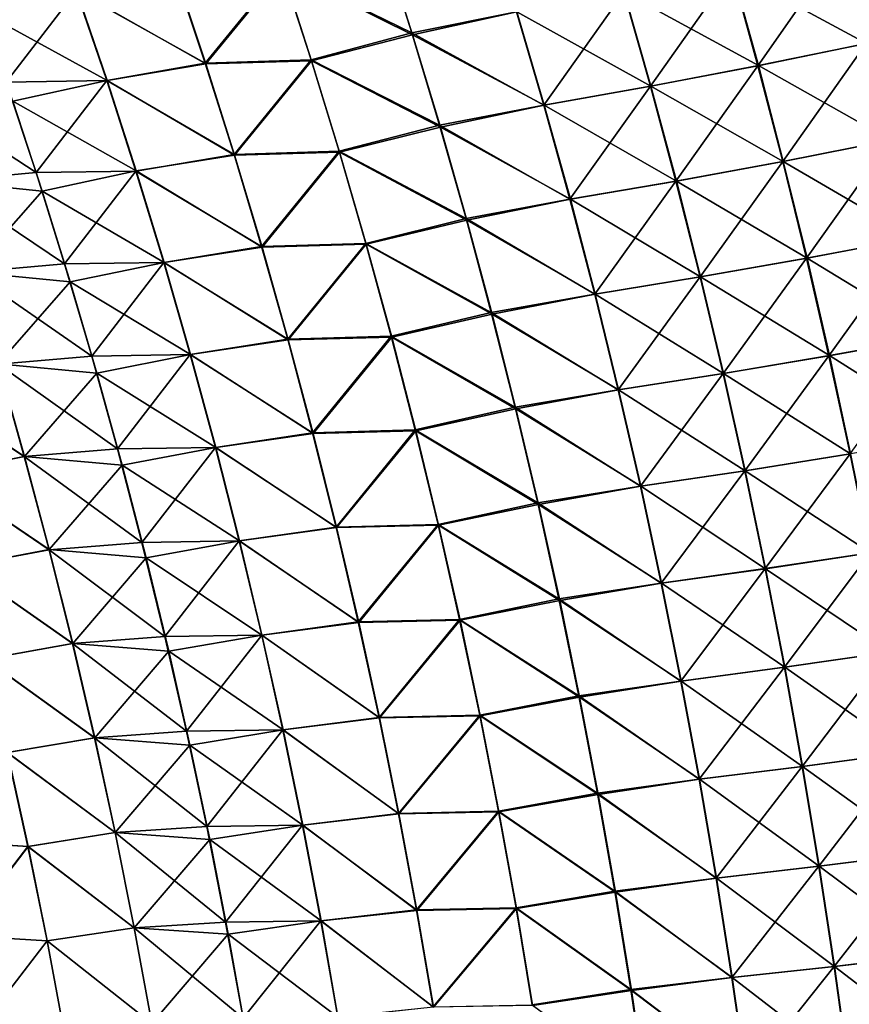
# Model space of a CAD drawing. Header units: metres. Extents: x -24 to 72, y -247 to 22.
# Tile 517 of 573: x 24.78 to 27.35, y 3.68 to 6.73. Entities that reach past the tile are written whole.
import ezdxf

# ---------------------------------------------------------------- set-up
doc = ezdxf.new("R2010")
doc.units = ezdxf.units.M
doc.layers.add('solid_509589_MEDIA_SW0001', color=7, linetype='CONTINUOUS')

msp = doc.modelspace()

# ---------------------------------------------------------------- linework, layer by layer
at = {"layer": 'solid_509589_MEDIA_SW0001'}
for points in [[(25.594893, 6.885161, 104.689171), (25.996962, 6.688596, 104.646675), (25.907188, 6.971738, 104.552849)], [(25.910028, 6.965787, 64.445084), (25.999733, 6.682847, 64.351418), (25.59679, 6.882, 64.309731)], [(25.907188, 6.971738, 104.552849), (25.996962, 6.688596, 104.646675), (26.321278, 6.75334, 104.538391)], [(26.322317, 6.753428, 64.461609), (25.999733, 6.682847, 64.351418), (25.910028, 6.965787, 64.445084)], [(27.323097, 6.952641, 104.324936), (26.986729, 6.880786, 104.378838), (27.067579, 6.587023, 104.477745)], [(27.324362, 6.952747, 64.675102), (27.403477, 6.655855, 64.573547), (26.987917, 6.880886, 64.621185)], [(27.402113, 6.655759, 104.426483), (27.323097, 6.952641, 104.324936), (27.067579, 6.587023, 104.477745)], [(27.402113, 6.655759, 104.426483), (27.677731, 6.924738, 104.325439), (27.323097, 6.952641, 104.324936)], [(27.324362, 6.952747, 64.675102), (27.679838, 6.922036, 64.673615), (27.403477, 6.655855, 64.573547)], [(25.265375, 6.874079, 104.818954), (25.358475, 6.594503, 104.906746), (25.594893, 6.885161, 104.689171)], [(25.358475, 6.594503, 104.906746), (25.685392, 6.605155, 104.779106), (25.594893, 6.885161, 104.689171)], [(25.594893, 6.885161, 104.689171), (25.685392, 6.605155, 104.779106), (25.996962, 6.688596, 104.646675)], [(24.9596, 6.818879, 104.98098), (25.358475, 6.594503, 104.906746), (25.265375, 6.874079, 104.818954)], [(25.266813, 6.872135, 64.180336), (25.35994, 6.592619, 64.092575), (24.960173, 6.819294, 64.019035)], [(25.59679, 6.882, 64.309731), (25.35994, 6.592619, 64.092575), (25.266813, 6.872135, 64.180336)], [(25.59679, 6.882, 64.309731), (25.68729, 6.602097, 64.219864), (25.35994, 6.592619, 64.092575)], [(25.999733, 6.682847, 64.351418), (25.68729, 6.602097, 64.219864), (25.59679, 6.882, 64.309731)], [(26.986729, 6.880786, 104.378838), (26.652481, 6.814291, 104.450058), (26.735132, 6.523367, 104.546249)], [(26.987917, 6.880886, 64.621185), (27.068863, 6.58711, 64.522278), (26.653597, 6.814385, 64.549957)], [(27.067579, 6.587023, 104.477745), (26.986729, 6.880786, 104.378838), (26.735132, 6.523367, 104.546249)], [(27.403477, 6.655855, 64.573547), (27.068863, 6.58711, 64.522278), (26.987917, 6.880886, 64.621185)], [(24.645939, 6.814176, 105.14489), (24.742476, 6.536484, 105.226837), (24.9596, 6.818879, 104.98098)], [(24.960173, 6.819294, 64.019035), (25.054468, 6.541563, 63.934658), (24.668474, 6.752491, 63.836441)], [(24.742476, 6.536484, 105.226837), (25.053808, 6.541172, 105.065331), (24.9596, 6.818879, 104.98098)], [(24.9596, 6.818879, 104.98098), (25.053808, 6.541172, 105.065331), (25.358475, 6.594503, 104.906746)], [(25.35994, 6.592619, 64.092575), (25.054468, 6.541563, 63.934658), (24.960173, 6.819294, 64.019035)], [(26.652481, 6.814291, 104.450058), (26.321278, 6.75334, 104.538391), (26.405687, 6.464966, 104.631813)], [(26.653597, 6.814385, 64.549957), (26.736338, 6.523446, 64.453758), (26.322317, 6.753428, 64.461609)], [(26.735132, 6.523367, 104.546249), (26.652481, 6.814291, 104.450058), (26.405687, 6.464966, 104.631813)], [(27.068863, 6.58711, 64.522278), (26.736338, 6.523446, 64.453758), (26.653597, 6.814385, 64.549957)], [(25.054468, 6.541563, 63.934658), (24.763258, 6.476951, 63.755905), (24.668474, 6.752491, 63.836441)], [(25.996962, 6.688596, 104.646675), (26.405687, 6.464966, 104.631813), (26.321278, 6.75334, 104.538391)], [(26.322317, 6.753428, 64.461609), (26.406815, 6.465038, 64.368172), (25.999733, 6.682847, 64.351418)], [(26.736338, 6.523446, 64.453758), (26.406815, 6.465038, 64.368172), (26.322317, 6.753428, 64.461609)], [(25.685392, 6.605155, 104.779106), (26.082827, 6.402828, 104.737022), (25.996962, 6.688596, 104.646675)], [(25.999733, 6.682847, 64.351418), (26.08552, 6.397274, 64.261208), (25.68729, 6.602097, 64.219864)], [(25.996962, 6.688596, 104.646675), (26.082827, 6.402828, 104.737022), (26.405687, 6.464966, 104.631813)], [(26.406815, 6.465038, 64.368172), (26.08552, 6.397274, 64.261208), (25.999733, 6.682847, 64.351418)], [(27.402113, 6.655759, 104.426483), (27.067579, 6.587023, 104.477745), (27.144634, 6.290584, 104.572716)], [(27.403477, 6.655855, 64.573547), (27.478827, 6.356266, 64.476059), (27.068863, 6.58711, 64.522278)], [(27.47739, 6.356185, 104.523964), (27.402113, 6.655759, 104.426483), (27.144634, 6.290584, 104.572716)], [(25.053808, 6.541172, 105.065331), (25.447563, 6.312391, 104.991318), (25.358475, 6.594503, 104.906746)], [(25.35994, 6.592619, 64.092575), (25.449043, 6.310556, 64.008034), (25.054468, 6.541563, 63.934658)], [(25.358475, 6.594503, 104.906746), (25.447563, 6.312391, 104.991318), (25.685392, 6.605155, 104.779106)], [(25.68729, 6.602097, 64.219864), (25.449043, 6.310556, 64.008034), (25.35994, 6.592619, 64.092575)], [(25.447563, 6.312391, 104.991318), (25.771971, 6.322598, 104.86573), (25.685392, 6.605155, 104.779106)], [(25.68729, 6.602097, 64.219864), (25.773853, 6.319633, 64.133308), (25.449043, 6.310556, 64.008034)], [(25.685392, 6.605155, 104.779106), (25.771971, 6.322598, 104.86573), (26.082827, 6.402828, 104.737022)], [(26.08552, 6.397274, 64.261208), (25.773853, 6.319633, 64.133308), (25.68729, 6.602097, 64.219864)], [(27.067579, 6.587023, 104.477745), (26.735132, 6.523367, 104.546249), (26.813932, 6.229788, 104.638634)], [(27.068863, 6.58711, 64.522278), (27.145988, 6.290653, 64.427299), (26.736338, 6.523446, 64.453758)], [(27.144634, 6.290584, 104.572716), (27.067579, 6.587023, 104.477745), (26.813932, 6.229788, 104.638634)], [(27.478827, 6.356266, 64.476059), (27.145988, 6.290653, 64.427299), (27.068863, 6.58711, 64.522278)], [(24.448996, 6.509329, 105.411842), (24.834894, 6.256356, 105.305801), (24.742476, 6.536484, 105.226837)], [(24.742476, 6.536484, 105.226837), (24.834894, 6.256356, 105.305801), (25.053808, 6.541172, 105.065331)], [(25.054468, 6.541563, 63.934658), (25.144709, 6.26135, 63.853363), (24.763258, 6.476951, 63.755905)], [(24.834894, 6.256356, 105.305801), (25.143976, 6.260994, 105.146599), (25.053808, 6.541172, 105.065331)], [(25.053808, 6.541172, 105.065331), (25.143976, 6.260994, 105.146599), (25.447563, 6.312391, 104.991318)], [(25.449043, 6.310556, 64.008034), (25.144709, 6.26135, 63.853363), (25.054468, 6.541563, 63.934658)], [(26.735132, 6.523367, 104.546249), (26.405687, 6.464966, 104.631813), (26.486191, 6.173965, 104.721558)], [(26.736338, 6.523446, 64.453758), (26.815203, 6.229847, 64.361359), (26.406815, 6.465038, 64.368172)], [(26.813932, 6.229788, 104.638634), (26.735132, 6.523367, 104.546249), (26.486191, 6.173965, 104.721558)], [(27.145988, 6.290653, 64.427299), (26.815203, 6.229847, 64.361359), (26.736338, 6.523446, 64.453758)], [(24.448996, 6.509329, 105.411842), (24.542759, 6.229998, 105.487793), (24.834894, 6.256356, 105.305801)], [(24.763258, 6.476951, 63.755905), (24.853981, 6.199014, 63.678314), (24.543276, 6.230554, 63.512138)], [(25.144709, 6.26135, 63.853363), (24.853981, 6.199014, 63.678314), (24.763258, 6.476951, 63.755905)], [(26.082827, 6.402828, 104.737022), (26.486191, 6.173965, 104.721558), (26.405687, 6.464966, 104.631813)], [(26.406815, 6.465038, 64.368172), (26.487381, 6.174015, 64.278419), (26.08552, 6.397274, 64.261208)], [(26.815203, 6.229847, 64.361359), (26.487381, 6.174015, 64.278419), (26.406815, 6.465038, 64.368172)], [(25.771971, 6.322598, 104.86573), (26.164742, 6.114473, 104.823837), (26.082827, 6.402828, 104.737022)], [(26.08552, 6.397274, 64.261208), (26.167341, 6.109114, 64.174538), (25.773853, 6.319633, 64.133308)], [(26.082827, 6.402828, 104.737022), (26.164742, 6.114473, 104.823837), (26.486191, 6.173965, 104.721558)], [(26.487381, 6.174015, 64.278419), (26.167341, 6.109114, 64.174538), (26.08552, 6.397274, 64.261208)], [(27.47739, 6.356185, 104.523964), (27.144634, 6.290584, 104.572716), (27.217861, 5.99156, 104.663658)], [(27.478827, 6.356266, 64.476059), (27.550381, 6.054076, 64.382713), (27.145988, 6.290653, 64.427299)], [(27.548897, 6.054014, 104.61731), (27.47739, 6.356185, 104.523964), (27.217861, 5.99156, 104.663658)], [(25.143976, 6.260994, 105.146599), (25.5326, 6.027771, 105.072601), (25.447563, 6.312391, 104.991318)], [(25.449043, 6.310556, 64.008034), (25.534079, 6.025983, 63.926788), (25.144709, 6.26135, 63.853363)], [(25.447563, 6.312391, 104.991318), (25.5326, 6.027771, 105.072601), (25.771971, 6.322598, 104.86573)], [(25.773853, 6.319633, 64.133308), (25.534079, 6.025983, 63.926788), (25.449043, 6.310556, 64.008034)], [(25.5326, 6.027771, 105.072601), (25.854584, 6.037522, 104.948959), (25.771971, 6.322598, 104.86573)], [(25.773853, 6.319633, 64.133308), (25.856436, 6.034649, 64.05014), (25.534079, 6.025983, 63.926788)], [(25.771971, 6.322598, 104.86573), (25.854584, 6.037522, 104.948959), (26.164742, 6.114473, 104.823837)], [(26.167341, 6.109114, 64.174538), (25.856436, 6.034649, 64.05014), (25.773853, 6.319633, 64.133308)], [(27.144634, 6.290584, 104.572716), (26.813932, 6.229788, 104.638634), (26.888844, 5.933641, 104.727127)], [(27.145988, 6.290653, 64.427299), (27.219259, 5.991608, 64.336349), (26.815203, 6.229847, 64.361359)], [(27.217861, 5.99156, 104.663658), (27.144634, 6.290584, 104.572716), (26.888844, 5.933641, 104.727127)], [(27.550381, 6.054076, 64.382713), (27.219259, 5.991608, 64.336349), (27.145988, 6.290653, 64.427299)], [(24.542759, 6.229998, 105.487793), (24.923151, 5.973807, 105.381714), (24.834894, 6.256356, 105.305801)], [(24.834894, 6.256356, 105.305801), (24.923151, 5.973807, 105.381714), (25.143976, 6.260994, 105.146599)], [(25.144709, 6.26135, 63.853363), (25.230852, 5.978685, 63.775227), (24.853981, 6.199014, 63.678314)], [(24.923151, 5.973807, 105.381714), (25.230062, 5.97837, 105.224716), (25.143976, 6.260994, 105.146599)], [(25.143976, 6.260994, 105.146599), (25.230062, 5.97837, 105.224716), (25.5326, 6.027771, 105.072601)], [(25.534079, 6.025983, 63.926788), (25.230852, 5.978685, 63.775227), (25.144709, 6.26135, 63.853363)], [(24.542759, 6.229998, 105.487793), (24.63232, 5.948305, 105.560822), (24.923151, 5.973807, 105.381714)], [(24.853981, 6.199014, 63.678314), (24.632896, 5.94881, 63.439083), (24.543276, 6.230554, 63.512138)], [(26.813932, 6.229788, 104.638634), (26.486191, 6.173965, 104.721558), (26.56275, 5.88042, 104.807533)], [(26.815203, 6.229847, 64.361359), (26.890158, 5.933679, 64.272865), (26.487381, 6.174015, 64.278419)], [(26.888844, 5.933641, 104.727127), (26.813932, 6.229788, 104.638634), (26.56275, 5.88042, 104.807533)], [(27.219259, 5.991608, 64.336349), (26.890158, 5.933679, 64.272865), (26.815203, 6.229847, 64.361359)], [(24.853981, 6.199014, 63.678314), (24.940601, 5.918705, 63.603737), (24.632896, 5.94881, 63.439083)], [(25.230852, 5.978685, 63.775227), (24.940601, 5.918705, 63.603737), (24.853981, 6.199014, 63.678314)], [(26.164742, 6.114473, 104.823837), (26.56275, 5.88042, 104.807533), (26.486191, 6.173965, 104.721558)], [(26.487381, 6.174015, 64.278419), (26.56398, 5.880445, 64.192436), (26.167341, 6.109114, 64.174538)], [(26.890158, 5.933679, 64.272865), (26.56398, 5.880445, 64.192436), (26.487381, 6.174015, 64.278419)], [(25.854584, 6.037522, 104.948959), (26.242668, 5.823614, 104.907013), (26.164742, 6.114473, 104.823837)], [(26.167341, 6.109114, 64.174538), (26.245163, 5.818456, 64.091492), (25.856436, 6.034649, 64.05014)], [(26.164742, 6.114473, 104.823837), (26.242668, 5.823614, 104.907013), (26.56275, 5.88042, 104.807533)], [(26.56398, 5.880445, 64.192436), (26.245163, 5.818456, 64.091492), (26.167341, 6.109114, 64.174538)], [(25.5326, 6.027771, 105.072601), (25.613546, 5.740719, 105.150505), (25.854584, 6.037522, 104.948959)], [(25.856436, 6.034649, 64.05014), (25.615009, 5.73898, 63.848919), (25.534079, 6.025983, 63.926788)], [(25.613546, 5.740719, 105.150505), (25.933197, 5.750017, 105.028717), (25.854584, 6.037522, 104.948959)], [(25.856436, 6.034649, 64.05014), (25.935005, 5.74724, 63.970451), (25.615009, 5.73898, 63.848919)], [(25.854584, 6.037522, 104.948959), (25.933197, 5.750017, 105.028717), (26.242668, 5.823614, 104.907013)], [(26.245163, 5.818456, 64.091492), (25.935005, 5.74724, 63.970451), (25.856436, 6.034649, 64.05014)], [(27.548897, 6.054014, 104.61731), (27.217861, 5.99156, 104.663658), (27.287239, 5.690095, 104.750488)], [(27.550381, 6.054076, 64.382713), (27.618126, 5.749431, 64.29361), (27.219259, 5.991608, 64.336349)], [(27.616621, 5.749388, 104.706398), (27.548897, 6.054014, 104.61731), (27.287239, 5.690095, 104.750488)], [(25.230062, 5.97837, 105.224716), (25.613546, 5.740719, 105.150505), (25.5326, 6.027771, 105.072601)], [(25.534079, 6.025983, 63.926788), (25.615009, 5.73898, 63.848919), (25.230852, 5.978685, 63.775227)], [(24.63232, 5.948305, 105.560822), (25.007208, 5.688906, 105.454483), (24.923151, 5.973807, 105.381714)], [(24.923151, 5.973807, 105.381714), (25.007208, 5.688906, 105.454483), (25.230062, 5.97837, 105.224716)], [(25.230852, 5.978685, 63.775227), (25.31286, 5.693649, 63.700336), (24.940601, 5.918705, 63.603737)], [(25.007208, 5.688906, 105.454483), (25.312027, 5.693376, 105.299583), (25.230062, 5.97837, 105.224716)], [(25.230062, 5.97837, 105.224716), (25.312027, 5.693376, 105.299583), (25.613546, 5.740719, 105.150505)], [(25.615009, 5.73898, 63.848919), (25.31286, 5.693649, 63.700336), (25.230852, 5.978685, 63.775227)], [(27.217861, 5.99156, 104.663658), (26.888844, 5.933641, 104.727127), (26.959846, 5.635075, 104.811623)], [(27.219259, 5.991608, 64.336349), (27.28866, 5.690123, 64.249512), (26.890158, 5.933679, 64.272865)], [(27.287239, 5.690095, 104.750488), (27.217861, 5.99156, 104.663658), (26.959846, 5.635075, 104.811623)], [(27.618126, 5.749431, 64.29361), (27.28866, 5.690123, 64.249512), (27.219259, 5.991608, 64.336349)], [(24.63232, 5.948305, 105.560822), (24.71764, 5.664313, 105.630829), (25.007208, 5.688906, 105.454483)], [(24.940601, 5.918705, 63.603737), (24.718262, 5.664768, 63.369049), (24.632896, 5.94881, 63.439083)], [(24.940601, 5.918705, 63.603737), (25.023083, 5.636114, 63.532253), (24.718262, 5.664768, 63.369049)], [(25.31286, 5.693649, 63.700336), (25.023083, 5.636114, 63.532253), (24.940601, 5.918705, 63.603737)], [(26.888844, 5.933641, 104.727127), (26.56275, 5.88042, 104.807533), (26.63534, 5.584477, 104.889641)], [(26.890158, 5.933679, 64.272865), (26.961182, 5.635088, 64.188362), (26.56398, 5.880445, 64.192436)], [(26.959846, 5.635075, 104.811623), (26.888844, 5.933641, 104.727127), (26.63534, 5.584477, 104.889641)], [(27.28866, 5.690123, 64.249512), (26.961182, 5.635088, 64.188362), (26.890158, 5.933679, 64.272865)], [(26.242668, 5.823614, 104.907013), (26.63534, 5.584477, 104.889641), (26.56275, 5.88042, 104.807533)], [(26.56398, 5.880445, 64.192436), (26.636593, 5.584478, 64.110321), (26.245163, 5.818456, 64.091492)], [(26.961182, 5.635088, 64.188362), (26.636593, 5.584478, 64.110321), (26.56398, 5.880445, 64.192436)], [(25.933197, 5.750017, 105.028717), (26.31658, 5.530397, 104.986458), (26.242668, 5.823614, 104.907013)], [(26.245163, 5.818456, 64.091492), (26.318954, 5.525447, 64.012184), (25.935005, 5.74724, 63.970451)], [(26.242668, 5.823614, 104.907013), (26.31658, 5.530397, 104.986458), (26.63534, 5.584477, 104.889641)], [(26.636593, 5.584478, 64.110321), (26.318954, 5.525447, 64.012184), (26.245163, 5.818456, 64.091492)], [(25.312027, 5.693376, 105.299583), (25.690369, 5.451384, 105.22493), (25.613546, 5.740719, 105.150505)], [(25.615009, 5.73898, 63.848919), (25.691803, 5.449695, 63.774529), (25.31286, 5.693649, 63.700336)], [(25.613546, 5.740719, 105.150505), (25.690369, 5.451384, 105.22493), (25.933197, 5.750017, 105.028717)], [(25.935005, 5.74724, 63.970451), (25.691803, 5.449695, 63.774529), (25.615009, 5.73898, 63.848919)], [(25.690369, 5.451384, 105.22493), (26.00778, 5.460228, 105.104889), (25.933197, 5.750017, 105.028717)], [(25.935005, 5.74724, 63.970451), (26.009529, 5.457551, 63.894341), (25.691803, 5.449695, 63.774529)], [(25.933197, 5.750017, 105.028717), (26.00778, 5.460228, 105.104889), (26.31658, 5.530397, 104.986458)], [(26.318954, 5.525447, 64.012184), (26.009529, 5.457551, 63.894341), (25.935005, 5.74724, 63.970451)], [(27.616621, 5.749388, 104.706398), (27.287239, 5.690095, 104.750488), (27.352757, 5.386342, 104.833092)], [(27.618126, 5.749431, 64.29361), (27.682053, 5.442479, 64.208847), (27.28866, 5.690123, 64.249512)], [(24.718262, 5.664768, 63.369049), (24.799332, 5.378569, 63.302124), (24.448484, 5.608531, 63.169685)], [(24.71764, 5.664313, 105.630829), (25.087027, 5.401796, 105.524025), (25.007208, 5.688906, 105.454483)], [(25.023083, 5.636114, 63.532253), (24.799332, 5.378569, 63.302124), (24.718262, 5.664768, 63.369049)], [(25.007208, 5.688906, 105.454483), (25.087027, 5.401796, 105.524025), (25.312027, 5.693376, 105.299583)], [(25.31286, 5.693649, 63.700336), (25.390696, 5.40639, 63.628788), (25.023083, 5.636114, 63.532253)], [(25.087027, 5.401796, 105.524025), (25.389837, 5.406159, 105.371117), (25.312027, 5.693376, 105.299583)], [(25.312027, 5.693376, 105.299583), (25.389837, 5.406159, 105.371117), (25.690369, 5.451384, 105.22493)], [(25.691803, 5.449695, 63.774529), (25.390696, 5.40639, 63.628788), (25.31286, 5.693649, 63.700336)], [(27.287239, 5.690095, 104.750488), (26.959846, 5.635075, 104.811623), (27.02692, 5.334239, 104.892029)], [(27.28866, 5.690123, 64.249512), (27.354176, 5.386348, 64.166901), (26.961182, 5.635088, 64.188362)], [(27.352757, 5.386342, 104.833092), (27.287239, 5.690095, 104.750488), (27.02692, 5.334239, 104.892029)], [(27.682053, 5.442479, 64.208847), (27.354176, 5.386348, 64.166901), (27.28866, 5.690123, 64.249512)], [(24.447826, 5.608442, 105.830055), (24.798677, 5.378167, 105.697731), (24.71764, 5.664313, 105.630829)], [(24.71764, 5.664313, 105.630829), (24.798677, 5.378167, 105.697731), (25.087027, 5.401796, 105.524025)], [(25.023083, 5.636114, 63.532253), (25.101385, 5.351384, 63.463966), (24.799332, 5.378569, 63.302124)], [(25.390696, 5.40639, 63.628788), (25.101385, 5.351384, 63.463966), (25.023083, 5.636114, 63.532253)], [(26.959846, 5.635075, 104.811623), (26.63534, 5.584477, 104.889641), (26.703939, 5.286292, 104.967789)], [(26.961182, 5.635088, 64.188362), (27.028257, 5.334229, 64.107948), (26.636593, 5.584478, 64.110321)], [(27.02692, 5.334239, 104.892029), (26.959846, 5.635075, 104.811623), (26.703939, 5.286292, 104.967789)], [(27.354176, 5.386348, 64.166901), (27.028257, 5.334229, 64.107948), (26.961182, 5.635088, 64.188362)], [(24.447826, 5.608442, 105.830055), (24.528915, 5.32464, 105.893501), (24.798677, 5.378167, 105.697731)], [(24.799332, 5.378569, 63.302124), (24.529591, 5.324694, 63.106228), (24.448484, 5.608531, 63.169685)], [(26.31658, 5.530397, 104.986458), (26.703939, 5.286292, 104.967789), (26.63534, 5.584477, 104.889641)], [(26.636593, 5.584478, 64.110321), (26.705193, 5.286268, 64.032173), (26.318954, 5.525447, 64.012184)], [(27.028257, 5.334229, 64.107948), (26.705193, 5.286268, 64.032173), (26.636593, 5.584478, 64.110321)], [(26.00778, 5.460228, 105.104889), (26.38645, 5.234977, 105.062065), (26.31658, 5.530397, 104.986458)], [(26.318954, 5.525447, 64.012184), (26.388695, 5.230242, 63.936695), (26.009529, 5.457551, 63.894341)], [(26.31658, 5.530397, 104.986458), (26.38645, 5.234977, 105.062065), (26.703939, 5.286292, 104.967789)], [(26.705193, 5.286268, 64.032173), (26.388695, 5.230242, 63.936695), (26.318954, 5.525447, 64.012184)], [(25.389837, 5.406159, 105.371117), (25.763031, 5.159916, 105.295784), (25.690369, 5.451384, 105.22493)], [(25.690369, 5.451384, 105.22493), (25.763031, 5.159916, 105.295784), (26.00778, 5.460228, 105.104889)], [(26.009529, 5.457551, 63.894341), (25.764421, 5.158281, 63.703716), (25.691803, 5.449695, 63.774529)], [(25.763031, 5.159916, 105.295784), (26.0783, 5.168308, 105.177399), (26.00778, 5.460228, 105.104889)], [(26.009529, 5.457551, 63.894341), (26.079981, 5.165734, 63.821896), (25.764421, 5.158281, 63.703716)], [(26.00778, 5.460228, 105.104889), (26.0783, 5.168308, 105.177399), (26.38645, 5.234977, 105.062065)], [(26.388695, 5.230242, 63.936695), (26.079981, 5.165734, 63.821896), (26.009529, 5.457551, 63.894341)], [(25.691803, 5.449695, 63.774529), (25.764421, 5.158281, 63.703716), (25.390696, 5.40639, 63.628788)], [(24.798677, 5.378167, 105.697731), (25.162565, 5.112631, 105.590233), (25.087027, 5.401796, 105.524025)], [(25.087027, 5.401796, 105.524025), (25.162565, 5.112631, 105.590233), (25.389837, 5.406159, 105.371117)], [(25.390696, 5.40639, 63.628788), (25.464321, 5.117059, 63.560677), (25.101385, 5.351384, 63.463966)], [(25.162565, 5.112631, 105.590233), (25.463451, 5.116869, 105.439217), (25.389837, 5.406159, 105.371117)], [(25.389837, 5.406159, 105.371117), (25.463451, 5.116869, 105.439217), (25.763031, 5.159916, 105.295784)], [(25.764421, 5.158281, 63.703716), (25.464321, 5.117059, 63.560677), (25.390696, 5.40639, 63.628788)], [(24.528915, 5.32464, 105.893501), (24.875387, 5.090017, 105.761436), (24.798677, 5.378167, 105.697731)], [(24.799332, 5.378569, 63.302124), (24.876059, 5.090367, 63.238411), (24.529591, 5.324694, 63.106228)], [(24.798677, 5.378167, 105.697731), (24.875387, 5.090017, 105.761436), (25.162565, 5.112631, 105.590233)], [(25.101385, 5.351384, 63.463966), (24.876059, 5.090367, 63.238411), (24.799332, 5.378569, 63.302124)], [(27.352757, 5.386342, 104.833092), (27.02692, 5.334239, 104.892029), (27.090052, 5.031285, 104.968246)], [(27.354176, 5.386348, 64.166901), (27.415796, 5.080432, 64.088593), (27.028257, 5.334229, 64.107948)], [(27.414398, 5.080449, 104.9114), (27.352757, 5.386342, 104.833092), (27.090052, 5.031285, 104.968246)], [(25.101385, 5.351384, 63.463966), (25.175468, 5.064664, 63.398964), (24.876059, 5.090367, 63.238411)], [(25.464321, 5.117059, 63.560677), (25.175468, 5.064664, 63.398964), (25.101385, 5.351384, 63.463966)], [(27.02692, 5.334239, 104.892029), (26.703939, 5.286292, 104.967789), (26.768526, 4.986013, 105.04187)], [(27.028257, 5.334229, 64.107948), (27.091368, 5.031253, 64.031723), (26.705193, 5.286268, 64.032173)], [(27.090052, 5.031285, 104.968246), (27.02692, 5.334239, 104.892029), (26.768526, 4.986013, 105.04187)], [(27.415796, 5.080432, 64.088593), (27.091368, 5.031253, 64.031723), (27.028257, 5.334229, 64.107948)], [(24.528915, 5.32464, 105.893501), (24.605684, 5.038934, 105.953903), (24.875387, 5.090017, 105.761436)], [(24.876059, 5.090367, 63.238411), (24.606367, 5.038952, 63.045822), (24.529591, 5.324694, 63.106228)], [(26.38645, 5.234977, 105.062065), (26.768526, 4.986013, 105.04187), (26.703939, 5.286292, 104.967789)], [(26.705193, 5.286268, 64.032173), (26.769762, 4.985966, 63.95808), (26.388695, 5.230242, 63.936695)], [(27.091368, 5.031253, 64.031723), (26.769762, 4.985966, 63.95808), (26.705193, 5.286268, 64.032173)], [(26.0783, 5.168308, 105.177399), (26.452253, 4.937505, 105.133766), (26.38645, 5.234977, 105.062065)], [(26.388695, 5.230242, 63.936695), (26.454359, 4.932992, 63.865128), (26.079981, 5.165734, 63.821896)], [(26.38645, 5.234977, 105.062065), (26.452253, 4.937505, 105.133766), (26.768526, 4.986013, 105.04187)], [(26.769762, 4.985966, 63.95808), (26.454359, 4.932992, 63.865128), (26.388695, 5.230242, 63.936695)], [(25.463451, 5.116869, 105.439217), (25.831509, 4.866468, 105.362976), (25.763031, 5.159916, 105.295784)], [(25.764421, 5.158281, 63.703716), (25.832842, 4.86489, 63.636566), (25.464321, 5.117059, 63.560677)], [(25.763031, 5.159916, 105.295784), (25.831509, 4.866468, 105.362976), (26.0783, 5.168308, 105.177399)], [(26.079981, 5.165734, 63.821896), (25.832842, 4.86489, 63.636566), (25.764421, 5.158281, 63.703716)], [(25.831509, 4.866468, 105.362976), (26.144739, 4.874405, 105.246147), (26.0783, 5.168308, 105.177399)], [(26.079981, 5.165734, 63.821896), (26.146336, 4.871938, 63.753212), (25.832842, 4.86489, 63.636566)], [(26.0783, 5.168308, 105.177399), (26.144739, 4.874405, 105.246147), (26.452253, 4.937505, 105.133766)], [(26.454359, 4.932992, 63.865128), (26.146336, 4.871938, 63.753212), (26.079981, 5.165734, 63.821896)], [(25.162565, 5.112631, 105.590233), (25.233789, 4.821558, 105.65303), (25.463451, 5.116869, 105.439217)], [(25.464321, 5.117059, 63.560677), (25.533709, 4.825807, 63.496086), (25.175468, 5.064664, 63.398964)], [(25.233789, 4.821558, 105.65303), (25.532845, 4.825657, 105.503799), (25.463451, 5.116869, 105.439217)], [(25.463451, 5.116869, 105.439217), (25.532845, 4.825657, 105.503799), (25.831509, 4.866468, 105.362976)], [(25.832842, 4.86489, 63.636566), (25.533709, 4.825807, 63.496086), (25.464321, 5.117059, 63.560677)], [(24.605684, 5.038934, 105.953903), (24.947731, 4.80001, 105.821854), (24.875387, 5.090017, 105.761436)], [(24.876059, 5.090367, 63.238411), (24.948408, 4.80031, 63.177982), (24.606367, 5.038952, 63.045822)], [(24.875387, 5.090017, 105.761436), (25.233789, 4.821558, 105.65303), (25.162565, 5.112631, 105.590233)], [(24.875387, 5.090017, 105.761436), (24.947731, 4.80001, 105.821854), (25.233789, 4.821558, 105.65303)], [(25.175468, 5.064664, 63.398964), (24.948408, 4.80031, 63.177982), (24.876059, 5.090367, 63.238411)], [(25.175468, 5.064664, 63.398964), (25.245306, 4.776101, 63.337326), (24.948408, 4.80031, 63.177982)], [(25.533709, 4.825807, 63.496086), (25.245306, 4.776101, 63.337326), (25.175468, 5.064664, 63.398964)], [(27.414398, 5.080449, 104.9114), (27.090052, 5.031285, 104.968246), (27.149233, 4.726361, 105.040207)], [(27.415796, 5.080432, 64.088593), (27.473518, 4.772527, 64.014671), (27.091368, 5.031253, 64.031723)], [(27.472162, 4.772562, 104.985313), (27.414398, 5.080449, 104.9114), (27.149233, 4.726361, 105.040207)], [(24.605684, 5.038934, 105.953903), (24.678099, 4.751465, 106.011185), (24.947731, 4.80001, 105.821854)], [(24.948408, 4.80031, 63.177982), (24.678778, 4.751451, 62.988541), (24.606367, 5.038952, 63.045822)], [(27.090052, 5.031285, 104.968246), (26.768526, 4.986013, 105.04187), (26.829094, 4.68379, 105.111824)], [(27.091368, 5.031253, 64.031723), (27.150511, 4.726309, 63.959763), (26.769762, 4.985966, 63.95808)], [(27.149233, 4.726361, 105.040207), (27.090052, 5.031285, 104.968246), (26.829094, 4.68379, 105.111824)], [(27.473518, 4.772527, 64.014671), (27.150511, 4.726309, 63.959763), (27.091368, 5.031253, 64.031723)], [(26.452253, 4.937505, 105.133766), (26.829094, 4.68379, 105.111824), (26.768526, 4.986013, 105.04187)], [(26.769762, 4.985966, 63.95808), (26.830294, 4.683722, 63.888126), (26.454359, 4.932992, 63.865128)], [(27.150511, 4.726309, 63.959763), (26.830294, 4.683722, 63.888126), (26.769762, 4.985966, 63.95808)], [(26.144739, 4.874405, 105.246147), (26.513983, 4.638127, 105.201462), (26.452253, 4.937505, 105.133766)], [(26.452253, 4.937505, 105.133766), (26.513983, 4.638127, 105.201462), (26.829094, 4.68379, 105.111824)], [(26.454359, 4.932992, 63.865128), (26.515938, 4.633846, 63.79755), (26.146336, 4.871938, 63.753212)], [(26.830294, 4.683722, 63.888126), (26.515938, 4.633846, 63.79755), (26.454359, 4.932992, 63.865128)], [(25.831509, 4.866468, 105.362976), (25.895782, 4.571186, 105.426422), (26.144739, 4.874405, 105.246147)], [(25.895782, 4.571186, 105.426422), (26.207081, 4.578663, 105.311058), (26.144739, 4.874405, 105.246147)], [(26.144739, 4.874405, 105.246147), (26.207081, 4.578663, 105.311058), (26.513983, 4.638127, 105.201462)], [(25.532845, 4.825657, 105.503799), (25.895782, 4.571186, 105.426422), (25.831509, 4.866468, 105.362976)], [(25.832842, 4.86489, 63.636566), (25.897049, 4.569671, 63.573154), (25.533709, 4.825807, 63.496086)], [(26.146336, 4.871938, 63.753212), (25.897049, 4.569671, 63.573154), (25.832842, 4.86489, 63.636566)], [(26.146336, 4.871938, 63.753212), (26.20858, 4.576312, 63.688362), (25.897049, 4.569671, 63.573154)], [(26.515938, 4.633846, 63.79755), (26.20858, 4.576312, 63.688362), (26.146336, 4.871938, 63.753212)], [(24.947731, 4.80001, 105.821854), (25.300678, 4.528725, 105.712334), (25.233789, 4.821558, 105.65303)], [(25.233789, 4.821558, 105.65303), (25.300678, 4.528725, 105.712334), (25.532845, 4.825657, 105.503799)], [(25.533709, 4.825807, 63.496086), (25.598841, 4.53278, 63.435097), (25.245306, 4.776101, 63.337326)], [(25.300678, 4.528725, 105.712334), (25.597994, 4.532666, 105.564781), (25.532845, 4.825657, 105.503799)], [(25.532845, 4.825657, 105.503799), (25.597994, 4.532666, 105.564781), (25.895782, 4.571186, 105.426422)], [(25.897049, 4.569671, 63.573154), (25.598841, 4.53278, 63.435097), (25.533709, 4.825807, 63.496086)], [(24.678099, 4.751465, 106.011185), (25.015688, 4.508289, 105.878906), (24.947731, 4.80001, 105.821854)], [(24.948408, 4.80031, 63.177982), (25.016359, 4.508543, 63.120922), (24.678778, 4.751451, 62.988541)], [(24.947731, 4.80001, 105.821854), (25.015688, 4.508289, 105.878906), (25.300678, 4.528725, 105.712334)], [(25.245306, 4.776101, 63.337326), (25.016359, 4.508543, 63.120922), (24.948408, 4.80031, 63.177982)], [(24.678099, 4.751465, 106.011185), (24.746134, 4.462371, 106.065269), (25.015688, 4.508289, 105.878906)], [(25.016359, 4.508543, 63.120922), (24.746799, 4.462328, 62.93446), (24.678778, 4.751451, 62.988541)], [(25.245306, 4.776101, 63.337326), (25.310873, 4.485837, 63.279129), (25.016359, 4.508543, 63.120922)], [(25.598841, 4.53278, 63.435097), (25.310873, 4.485837, 63.279129), (25.245306, 4.776101, 63.337326)], [(27.472162, 4.772562, 104.985313), (27.149233, 4.726361, 105.040207), (27.204456, 4.419614, 105.107826)], [(27.473518, 4.772527, 64.014671), (27.527338, 4.462779, 63.945213), (27.150511, 4.726309, 63.959763)], [(27.526041, 4.462829, 105.054764), (27.472162, 4.772562, 104.985313), (27.204456, 4.419614, 105.107826)], [(27.149233, 4.726361, 105.040207), (26.829094, 4.68379, 105.111824), (26.88563, 4.379772, 105.177559)], [(27.150511, 4.726309, 63.959763), (27.205677, 4.419547, 63.892139), (26.830294, 4.683722, 63.888126)], [(27.204456, 4.419614, 105.107826), (27.149233, 4.726361, 105.040207), (26.88563, 4.379772, 105.177559)], [(27.527338, 4.462779, 63.945213), (27.205677, 4.419547, 63.892139), (27.150511, 4.726309, 63.959763)], [(26.513983, 4.638127, 105.201462), (26.88563, 4.379772, 105.177559), (26.829094, 4.68379, 105.111824)], [(26.830294, 4.683722, 63.888126), (26.886778, 4.379689, 63.822388), (26.515938, 4.633846, 63.79755)], [(27.205677, 4.419547, 63.892139), (26.886778, 4.379689, 63.822388), (26.830294, 4.683722, 63.888126)], [(26.207081, 4.578663, 105.311058), (26.571621, 4.336993, 105.265083), (26.513983, 4.638127, 105.201462)], [(26.515938, 4.633846, 63.79755), (26.57342, 4.332955, 63.734043), (26.20858, 4.576312, 63.688362)], [(26.513983, 4.638127, 105.201462), (26.571621, 4.336993, 105.265083), (26.88563, 4.379772, 105.177559)], [(26.886778, 4.379689, 63.822388), (26.57342, 4.332955, 63.734043), (26.515938, 4.633846, 63.79755)], [(25.597994, 4.532666, 105.564781), (25.955833, 4.274218, 105.486061), (25.895782, 4.571186, 105.426422)], [(25.897049, 4.569671, 63.573154), (25.95702, 4.272774, 63.513557), (25.598841, 4.53278, 63.435097)], [(25.895782, 4.571186, 105.426422), (25.955833, 4.274218, 105.486061), (26.207081, 4.578663, 105.311058)], [(26.20858, 4.576312, 63.688362), (25.95702, 4.272774, 63.513557), (25.897049, 4.569671, 63.573154)], [(25.955833, 4.274218, 105.486061), (26.265306, 4.281229, 105.37207), (26.207081, 4.578663, 105.311058)], [(26.20858, 4.576312, 63.688362), (26.266703, 4.279002, 63.627415), (25.95702, 4.272774, 63.513557)], [(26.207081, 4.578663, 105.311058), (26.265306, 4.281229, 105.37207), (26.571621, 4.336993, 105.265083)], [(26.57342, 4.332955, 63.734043), (26.266703, 4.279002, 63.627415), (26.20858, 4.576312, 63.688362)], [(24.746134, 4.462371, 106.065269), (25.079233, 4.215, 105.932533), (25.015688, 4.508289, 105.878906)], [(25.016359, 4.508543, 63.120922), (25.079884, 4.215215, 63.067295), (24.746799, 4.462328, 62.93446)], [(25.015688, 4.508289, 105.878906), (25.363207, 4.234276, 105.768074), (25.300678, 4.528725, 105.712334)], [(25.015688, 4.508289, 105.878906), (25.079233, 4.215, 105.932533), (25.363207, 4.234276, 105.768074)], [(25.310873, 4.485837, 63.279129), (25.079884, 4.215215, 63.067295), (25.016359, 4.508543, 63.120922)], [(25.300678, 4.528725, 105.712334), (25.363207, 4.234276, 105.768074), (25.597994, 4.532666, 105.564781)], [(25.598841, 4.53278, 63.435097), (25.659695, 4.238126, 63.377777), (25.310873, 4.485837, 63.279129)], [(25.363207, 4.234276, 105.768074), (25.65888, 4.238041, 105.622101), (25.597994, 4.532666, 105.564781)], [(25.597994, 4.532666, 105.564781), (25.65888, 4.238041, 105.622101), (25.955833, 4.274218, 105.486061)], [(25.95702, 4.272774, 63.513557), (25.659695, 4.238126, 63.377777), (25.598841, 4.53278, 63.435097)], [(25.310873, 4.485837, 63.279129), (25.372152, 4.194018, 63.224438), (25.079884, 4.215215, 63.067295)], [(25.659695, 4.238126, 63.377777), (25.372152, 4.194018, 63.224438), (25.310873, 4.485837, 63.279129)], [(24.537577, 4.189618, 106.303894), (24.809763, 4.171792, 106.116096), (24.746134, 4.462371, 106.065269)], [(24.746799, 4.462328, 62.93446), (24.810404, 4.171729, 62.88364), (24.538164, 4.189519, 62.695789)], [(24.746134, 4.462371, 106.065269), (24.809763, 4.171792, 106.116096), (25.079233, 4.215, 105.932533)], [(25.079884, 4.215215, 63.067295), (24.810404, 4.171729, 62.88364), (24.746799, 4.462328, 62.93446)], [(27.526041, 4.462829, 105.054764), (27.204456, 4.419614, 105.107826), (27.255718, 4.111195, 105.171043)], [(27.527338, 4.462779, 63.945213), (27.577259, 4.15134, 63.880291), (27.205677, 4.419547, 63.892139)], [(27.576038, 4.151399, 105.11969), (27.526041, 4.462829, 105.054764), (27.255718, 4.111195, 105.171043)], [(27.204456, 4.419614, 105.107826), (26.88563, 4.379772, 105.177559), (26.938131, 4.07411, 105.239021)], [(27.205677, 4.419547, 63.892139), (27.25687, 4.111119, 63.828922), (26.886778, 4.379689, 63.822388)], [(27.255718, 4.111195, 105.171043), (27.204456, 4.419614, 105.107826), (26.938131, 4.07411, 105.239021)], [(27.577259, 4.15134, 63.880291), (27.25687, 4.111119, 63.828922), (27.205677, 4.419547, 63.892139)], [(26.571621, 4.336993, 105.265083), (26.938131, 4.07411, 105.239021), (26.88563, 4.379772, 105.177559)], [(26.886778, 4.379689, 63.822388), (26.939213, 4.074018, 63.760929), (26.57342, 4.332955, 63.734043)], [(27.25687, 4.111119, 63.828922), (26.939213, 4.074018, 63.760929), (26.886778, 4.379689, 63.822388)], [(26.265306, 4.281229, 105.37207), (26.625164, 4.034253, 105.324562), (26.571621, 4.336993, 105.265083)], [(26.57342, 4.332955, 63.734043), (26.626799, 4.03047, 63.674671), (26.266703, 4.279002, 63.627415)], [(26.571621, 4.336993, 105.265083), (26.625164, 4.034253, 105.324562), (26.938131, 4.07411, 105.239021)], [(26.939213, 4.074018, 63.760929), (26.626799, 4.03047, 63.674671), (26.57342, 4.332955, 63.734043)], [(25.65888, 4.238041, 105.622101), (26.011654, 3.975713, 105.541817), (25.955833, 4.274218, 105.486061)], [(25.95702, 4.272774, 63.513557), (26.012751, 3.974351, 63.457844), (25.659695, 4.238126, 63.377777)], [(25.955833, 4.274218, 105.486061), (26.011654, 3.975713, 105.541817), (26.265306, 4.281229, 105.37207)], [(26.266703, 4.279002, 63.627415), (26.012751, 3.974351, 63.457844), (25.95702, 4.272774, 63.513557)], [(26.011654, 3.975713, 105.541817), (26.319412, 3.98225, 105.4291), (26.265306, 4.281229, 105.37207)], [(26.266703, 4.279002, 63.627415), (26.320694, 3.980158, 63.570442), (26.012751, 3.974351, 63.457844)], [(26.265306, 4.281229, 105.37207), (26.319412, 3.98225, 105.4291), (26.625164, 4.034253, 105.324562)], [(26.626799, 4.03047, 63.674671), (26.320694, 3.980158, 63.570442), (26.266703, 4.279002, 63.627415)], [(25.079233, 4.215, 105.932533), (25.421364, 3.93836, 105.82019), (25.363207, 4.234276, 105.768074)], [(25.363207, 4.234276, 105.768074), (25.421364, 3.93836, 105.82019), (25.65888, 4.238041, 105.622101)], [(25.659695, 4.238126, 63.377777), (25.716263, 3.941995, 63.324192), (25.372152, 4.194018, 63.224438)], [(25.421364, 3.93836, 105.82019), (25.71549, 3.941931, 105.67569), (25.65888, 4.238041, 105.622101)], [(25.65888, 4.238041, 105.622101), (25.71549, 3.941931, 105.67569), (26.011654, 3.975713, 105.541817)], [(26.012751, 3.974351, 63.457844), (25.716263, 3.941995, 63.324192), (25.659695, 4.238126, 63.377777)], [(24.809763, 4.171792, 106.116096), (25.138348, 3.920289, 105.982666), (25.079233, 4.215, 105.932533)], [(25.079884, 4.215215, 63.067295), (25.138969, 3.920472, 63.017166), (24.810404, 4.171729, 62.88364)], [(25.079233, 4.215, 105.932533), (25.138348, 3.920289, 105.982666), (25.421364, 3.93836, 105.82019)], [(25.372152, 4.194018, 63.224438), (25.138969, 3.920472, 63.017166), (25.079884, 4.215215, 63.067295)], [(24.537577, 4.189618, 106.303894), (24.598494, 3.896347, 106.350075), (24.809763, 4.171792, 106.116096)], [(24.810404, 4.171729, 62.88364), (24.599051, 3.896239, 62.649628), (24.538164, 4.189519, 62.695789)], [(25.372152, 4.194018, 63.224438), (25.429131, 3.900789, 63.173317), (25.138969, 3.920472, 63.017166)], [(25.716263, 3.941995, 63.324192), (25.429131, 3.900789, 63.173317), (25.372152, 4.194018, 63.224438)], [(24.598494, 3.896347, 106.350075), (24.868971, 3.879869, 106.163612), (24.809763, 4.171792, 106.116096)], [(24.810404, 4.171729, 62.88364), (24.869576, 3.879795, 62.836147), (24.599051, 3.896239, 62.649628)], [(24.809763, 4.171792, 106.116096), (24.868971, 3.879869, 106.163612), (25.138348, 3.920289, 105.982666)], [(25.138969, 3.920472, 63.017166), (24.869576, 3.879795, 62.836147), (24.810404, 4.171729, 62.88364)], [(27.576038, 4.151399, 105.11969), (27.255718, 4.111195, 105.171043), (27.303026, 3.801255, 105.229797)], [(27.577259, 4.15134, 63.880291), (27.623289, 3.838362, 63.819954), (27.25687, 4.111119, 63.828922)], [(27.622158, 3.838422, 105.180023), (27.576038, 4.151399, 105.11969), (27.303026, 3.801255, 105.229797)], [(27.255718, 4.111195, 105.171043), (26.938131, 4.07411, 105.239021), (26.986599, 3.766954, 105.296143)], [(27.25687, 4.111119, 63.828922), (27.304092, 3.80118, 63.770176), (26.939213, 4.074018, 63.760929)], [(27.303026, 3.801255, 105.229797), (27.255718, 4.111195, 105.171043), (26.986599, 3.766954, 105.296143)], [(27.623289, 3.838362, 63.819954), (27.304092, 3.80118, 63.770176), (27.25687, 4.111119, 63.828922)], [(26.625164, 4.034253, 105.324562), (26.986599, 3.766954, 105.296143), (26.938131, 4.07411, 105.239021)], [(26.939213, 4.074018, 63.760929), (26.987602, 3.766865, 63.703815), (26.626799, 4.03047, 63.674671)], [(27.304092, 3.80118, 63.770176), (26.987602, 3.766865, 63.703815), (26.939213, 4.074018, 63.760929)], [(26.319412, 3.98225, 105.4291), (26.674614, 3.730058, 105.379852), (26.625164, 4.034253, 105.324562)], [(26.626799, 4.03047, 63.674671), (26.676079, 3.726546, 63.619492), (26.320694, 3.980158, 63.570442)], [(26.625164, 4.034253, 105.324562), (26.674614, 3.730058, 105.379852), (26.986599, 3.766954, 105.296143)], [(26.987602, 3.766865, 63.703815), (26.676079, 3.726546, 63.619492), (26.626799, 4.03047, 63.674671)], [(25.71549, 3.941931, 105.67569), (26.063238, 3.675822, 105.593636), (26.011654, 3.975713, 105.541817)], [(26.012751, 3.974351, 63.457844), (26.06424, 3.674554, 63.406063), (25.716263, 3.941995, 63.324192)], [(26.011654, 3.975713, 105.541817), (26.063238, 3.675822, 105.593636), (26.319412, 3.98225, 105.4291)], [(26.320694, 3.980158, 63.570442), (26.06424, 3.674554, 63.406063), (26.012751, 3.974351, 63.457844)], [(26.063238, 3.675822, 105.593636), (26.369398, 3.681875, 105.482109), (26.319412, 3.98225, 105.4291)], [(26.320694, 3.980158, 63.570442), (26.37056, 3.679931, 63.517494), (26.06424, 3.674554, 63.406063)], [(26.319412, 3.98225, 105.4291), (26.369398, 3.681875, 105.482109), (26.674614, 3.730058, 105.379852)], [(26.676079, 3.726546, 63.619492), (26.37056, 3.679931, 63.517494), (26.320694, 3.980158, 63.570442)], [(25.138348, 3.920289, 105.982666), (25.47514, 3.641126, 105.868622), (25.421364, 3.93836, 105.82019)], [(25.421364, 3.93836, 105.82019), (25.47514, 3.641126, 105.868622), (25.71549, 3.941931, 105.67569)], [(25.716263, 3.941995, 63.324192), (25.768543, 3.644538, 63.274399), (25.429131, 3.900789, 63.173317)], [(25.47514, 3.641126, 105.868622), (25.767822, 3.644484, 105.725494), (25.71549, 3.941931, 105.67569)], [(25.71549, 3.941931, 105.67569), (25.767822, 3.644484, 105.725494), (26.063238, 3.675822, 105.593636)], [(26.06424, 3.674554, 63.406063), (25.768543, 3.644538, 63.274399), (25.716263, 3.941995, 63.324192)], [(24.868971, 3.879869, 106.163612), (25.193024, 3.624302, 106.029259), (25.138348, 3.920289, 105.982666)], [(25.138969, 3.920472, 63.017166), (25.193605, 3.624466, 62.970589), (24.869576, 3.879795, 62.836147)], [(25.138348, 3.920289, 105.982666), (25.193024, 3.624302, 106.029259), (25.47514, 3.641126, 105.868622)], [(25.429131, 3.900789, 63.173317), (25.193605, 3.624466, 62.970589), (25.138969, 3.920472, 63.017166)], [(25.429131, 3.900789, 63.173317), (25.481804, 3.606297, 63.125816), (25.193605, 3.624466, 62.970589)], [(25.768543, 3.644538, 63.274399), (25.481804, 3.606297, 63.125816), (25.429131, 3.900789, 63.173317)], [(24.598494, 3.896347, 106.350075), (24.654865, 3.60189, 106.392982), (24.868971, 3.879869, 106.163612)], [(24.869576, 3.879795, 62.836147), (24.655384, 3.601783, 62.606747), (24.599051, 3.896239, 62.649628)], [(24.654865, 3.60189, 106.392982), (24.923746, 3.586745, 106.207748), (24.868971, 3.879869, 106.163612)], [(24.869576, 3.879795, 62.836147), (24.924309, 3.58667, 62.792027), (24.655384, 3.601783, 62.606747)], [(24.868971, 3.879869, 106.163612), (24.923746, 3.586745, 106.207748), (25.193024, 3.624302, 106.029259)], [(25.193605, 3.624466, 62.970589), (24.924309, 3.58667, 62.792027), (24.869576, 3.879795, 62.836147)], [(27.622158, 3.838422, 105.180023), (27.303026, 3.801255, 105.229797), (27.34638, 3.489943, 105.284027)], [(27.623289, 3.838362, 63.819954), (27.665438, 3.523994, 63.764267), (27.304092, 3.80118, 63.770176)], [(27.664408, 3.524046, 105.235718), (27.622158, 3.838422, 105.180023), (27.34638, 3.489943, 105.284027)], [(27.303026, 3.801255, 105.229797), (26.986599, 3.766954, 105.296143), (27.031036, 3.458455, 105.348869)], [(27.304092, 3.80118, 63.770176), (27.347353, 3.489877, 63.71595), (26.987602, 3.766865, 63.703815)], [(27.34638, 3.489943, 105.284027), (27.303026, 3.801255, 105.229797), (27.031036, 3.458455, 105.348869)], [(27.665438, 3.523994, 63.764267), (27.347353, 3.489877, 63.71595), (27.304092, 3.80118, 63.770176)], [(26.674614, 3.730058, 105.379852), (27.031036, 3.458455, 105.348869), (26.986599, 3.766954, 105.296143)], [(26.987602, 3.766865, 63.703815), (27.03195, 3.458376, 63.651093), (26.676079, 3.726546, 63.619492)], [(27.347353, 3.489877, 63.71595), (27.03195, 3.458376, 63.651093), (26.987602, 3.766865, 63.703815)], [(26.369398, 3.681875, 105.482109), (26.719967, 3.424555, 105.430878), (26.674614, 3.730058, 105.379852)], [(26.676079, 3.726546, 63.619492), (26.721262, 3.421327, 63.568565), (26.37056, 3.679931, 63.517494)], [(26.674614, 3.730058, 105.379852), (26.719967, 3.424555, 105.430878), (27.031036, 3.458455, 105.348869)], [(27.03195, 3.458376, 63.651093), (26.721262, 3.421327, 63.568565), (26.676079, 3.726546, 63.619492)]]:
    msp.add_3dface(points, dxfattribs=at)

doc.saveas('drawing.dxf')
